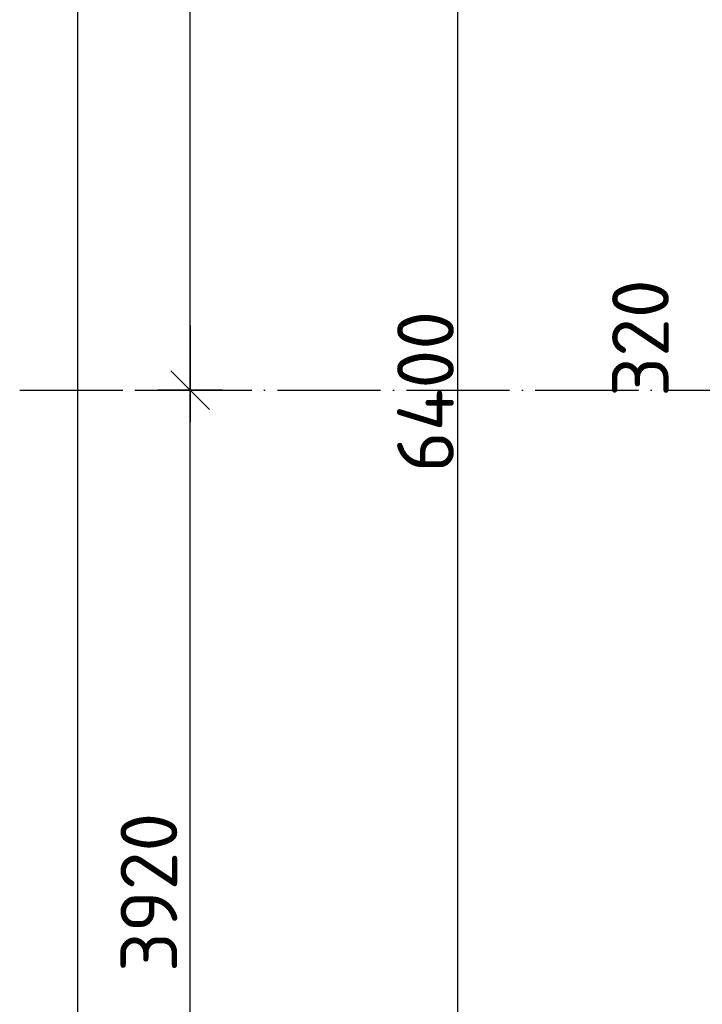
# Model space of a CAD drawing. Header units: millimetres. Extents: x 40580 to 559114, y -343730 to 81020.
# Tile 328 of 656: x 338213 to 340862, y -53577 to -49759. Entities that reach past the tile are written whole.
import ezdxf

# ---------------------------------------------------------------- set-up
doc = ezdxf.new("R2010")
doc.units = ezdxf.units.MM
doc.linetypes.add('______11', pattern=[500, 400, -50, 0, -50])
doc.linetypes.add('______5', pattern=[1100, 800, -100, 100, -100])
doc.layers.add('___________________', color=253, linetype='______5')
doc.layers.add('______________________', color=7, linetype='Continuous')
doc.styles.add('ISOCPEUR', font='isocpeur.ttf')

# ---------------------------------------------------------------- blocks, each defined once
blk = doc.blocks.new('ALL_ML_STRICH')
at = {"color": 0, "linetype": 'ByBlock', "lineweight": -2}
for p, q in [((0, -0.5), (0, 0.5)), ((-0.3, -0.3), (0.3, 0.3)), ((-1, 0), (0.5, 0))]:
    blk.add_line(p, q, dxfattribs=at)

msp = doc.modelspace()

# ---------------------------------------------------------------- linework, layer by layer
at = {"layer": '___________________', "color": 253, "linetype": '______11'}
msp.add_line((338213.2, -51195.1), (359553.2, -51195.1), dxfattribs=at)
at = {"layer": '______________________', "color": 7, "linetype": 'Continuous'}
for p, q in [((338438.9, -86815.1), (338438.9, -40325.1)), ((338874.5, -51195.1), (338874.5, -47275.1)), ((339912.6, -54395.1), (339912.6, -47995.1)), ((338874.5, -55115.1), (338874.5, -51195.1))]:
    msp.add_line(p, q, dxfattribs=at)
at = {"layer": '______________________', "color": 253, "linetype": 'Continuous'}
msp.add_line((338659.4, -51195.1), (338874.5, -51195.1), dxfattribs=at)
msp.add_line((338659.4, -51195.1), (338874.5, -51195.1), dxfattribs=at)

# ---------------------------------------------------------------- block references
at = {"layer": '______________________', "color": 7, "linetype": 'Continuous', "xscale": 250, "yscale": 250, "zscale": 250}
for rotation in [270, 90]:
    msp.add_blockref('ALL_ML_STRICH', (338874.5, -51195.1), dxfattribs=dict(at, rotation=rotation))

# ---------------------------------------------------------------- texts
at = {"layer": '______________________', "color": 7, "style": 'ISOCPEUR'}
for s, p in [('320', (340731.6, -51221.4)), ('6400', (339897.6, -51514.1)), ('3920', (338824.5, -53452.1))]:
    msp.add_text(s, height=220, rotation=90, dxfattribs=at).set_placement(p)

doc.saveas('drawing.dxf')
